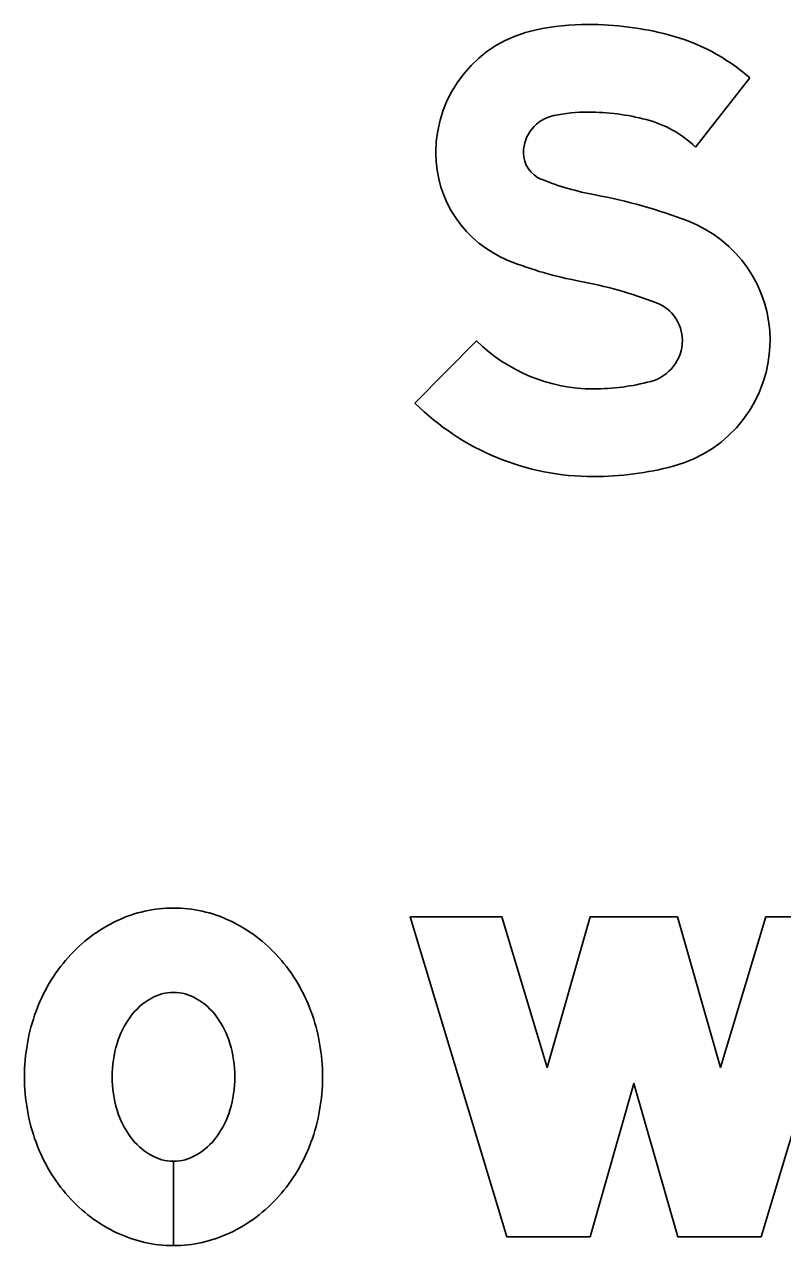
# Model space of a CAD drawing. Extents: x 1806251 to 1809821, y 414895 to 422886.
# Drawn here: x 1809677.7605 to 1809678.0372, y 415242.3778 to 415242.8235 of the extents above; entities that cross this region are included whole.
import ezdxf

# ---------------------------------------------------------------- set-up
doc = ezdxf.new("R2010")
doc.units = 0
for name, color, linetype in [('GSBWFILL', 7, 'Continuous'), ('GSCOLORFILL', 7, 'Continuous'), ('GSOUTLINE', 7, 'Continuous')]:
    doc.layers.add(name, color=color, linetype=linetype)

msp = doc.modelspace()

# ---------------------------------------------------------------- linework, layer by layer
at = {"layer": 'GSBWFILL'}
for p, q in [((1809677.81495, 415242.4086), (1809677.81495, 415242.3778)), ((1809677.81496, 415242.3778), (1809677.81496, 415242.4086))]:
    msp.add_line(p, q, dxfattribs=at)
for points in [[(1809678.00546, 415242.77877), (1809678.02525, 415242.80402)], [(1809677.92558, 415242.70802), (1809677.90305, 415242.68529)]]:
    msp.add_lwpolyline(points, dxfattribs=at)
msp.add_lwpolyline([(1809678.06455, 415242.4978), (1809678.02935, 415242.381), (1809677.99895, 415242.381), (1809677.98295, 415242.437), (1809677.96695, 415242.381), (1809677.93655, 415242.381), (1809677.90135, 415242.4978), (1809677.93477, 415242.4978), (1809677.95134, 415242.44283), (1809677.96704, 415242.4978), (1809677.99886, 415242.4978), (1809678.01456, 415242.44283), (1809678.03113, 415242.4978)], close=True, dxfattribs=at)
for centre, major_axis, ratio, start_param, end_param in [((1809677.9565, 415242.77669), (0, 0.04583), 0.999997, 0.202758, 1.570796), ((1809677.96625, 415242.72927), (0, 0.09425), 0.999997, 0, 0.202758), ((1809677.96625, 415242.70794), (0, 0.11558), 0.999997, 6.026234, 6.283185), ((1809677.97697, 415242.74876), (0, 0.07338), 0.999997, 5.565152, 6.026234), ((1809677.9565, 415242.77669), (0, 0.01383), 0.999997, 0.202758, 1.570796), ((1809677.96625, 415242.72927), (0, 0.06225), 0.999997, 0, 0.202758), ((1809677.96625, 415242.70794), (0, 0.08358), 0.999997, 6.026234, 6.283185), ((1809677.97697, 415242.74876), (0, 0.04138), 0.999997, 5.523837, 6.026234), ((1809677.95312, 415242.77669), (0, 0.04246), 0.999997, 1.570796, 2.761249), ((1809677.95312, 415242.77669), (0, 0.01046), 0.999997, 1.570796, 2.761249), ((1809677.98799, 415242.86391), (0, 0.10439), 0.999997, 2.761249, 2.95744), ((1809677.93321, 415242.56979), (0, 0.19479), 0.999997, 5.918637, 6.099033), ((1809677.98604, 415242.70823), (0, 0.04661), 0.999997, 4.712389, 5.918637), ((1809677.98799, 415242.86391), (0, 0.13639), 0.999997, 2.761249, 2.95744), ((1809677.93321, 415242.56979), (0, 0.16279), 0.999997, 5.918637, 6.099033), ((1809677.98604, 415242.70823), (0, 0.01461), 0.999997, 4.712389, 5.918637), ((1809677.96819, 415242.75101), (0, 0.06053), 0.999997, 2.360607, 3.141593), ((1809677.98512, 415242.70823), (0, 0.01553), 0.999997, 3.401517, 4.712389), ((1809677.98512, 415242.70823), (0, 0.04753), 0.999997, 3.401517, 4.712389), ((1809677.96819, 415242.77187), (0, 0.08139), 0.999997, 3.141593, 3.401517), ((1809677.96819, 415242.75101), (0, 0.09253), 0.999997, 2.360607, 3.141593), ((1809677.96819, 415242.77187), (0, 0.11339), 0.999997, 3.141593, 3.401517), ((1809677.81495, 415242.45278), (0, 0.04822), 0.999994, 0, 0.438571), ((1809677.81495, 415242.45278), (0, 0.04822), 0.999994, 5.844614, 6.283185), ((1809677.81799, 415242.4463), (0, 0.05537), 0.999994, 0.438571, 0.847388), ((1809677.81191, 415242.4463), (0, 0.05537), 0.999994, 5.435798, 5.844614), ((1809677.82273, 415242.44212), (0, 0.0617), 0.999994, 0.847388, 1.220117), ((1809677.80717, 415242.44212), (0, 0.0617), 0.999994, 5.063069, 5.435798), ((1809677.81495, 415242.45368), (0, 0.01652), 0.999994, 0, 0.517724), ((1809677.81495, 415242.45368), (0, 0.01652), 0.999994, 5.765461, 6.283185), ((1809677.81886, 415242.44682), (0, 0.02442), 0.999994, 0.517724, 0.942), ((1809677.81104, 415242.44682), (0, 0.02442), 0.999994, 5.341185, 5.765461), ((1809677.83016, 415242.4394), (0, 0.06961), 0.999994, 1.220117, 1.570796), ((1809677.82503, 415242.44233), (0, 0.03204), 0.999994, 0.942, 1.278197), ((1809677.80487, 415242.44233), (0, 0.03204), 0.999994, 5.004989, 5.341185), ((1809677.79974, 415242.4394), (0, 0.06961), 0.999994, 4.712389, 5.063069), ((1809677.83476, 415242.4394), (0, 0.04221), 0.999994, 1.278197, 1.570796), ((1809677.79514, 415242.4394), (0, 0.04221), 0.999994, 4.712389, 5.004989), ((1809677.83016, 415242.4394), (0, 0.06961), 0.999994, 1.570796, 1.921476), ((1809677.83476, 415242.4394), (0, 0.04221), 0.999994, 1.570796, 1.863396), ((1809677.79514, 415242.4394), (0, 0.04221), 0.999994, 4.419789, 4.712389), ((1809677.79974, 415242.4394), (0, 0.06961), 0.999994, 4.361709, 4.712389), ((1809677.82503, 415242.43647), (0, 0.03204), 0.999994, 1.863396, 2.199593), ((1809677.80487, 415242.43647), (0, 0.03204), 0.999994, 4.083593, 4.419789), ((1809677.81886, 415242.43198), (0, 0.02442), 0.999994, 2.199593, 2.623869), ((1809677.81104, 415242.43198), (0, 0.02442), 0.999994, 3.659317, 4.083593), ((1809677.82273, 415242.43668), (0, 0.0617), 0.999994, 1.921476, 2.294205), ((1809677.80717, 415242.43668), (0, 0.0617), 0.999994, 3.98898, 4.361709), ((1809677.81495, 415242.42512), (0, 0.01652), 0.999994, 2.623869, 3.141593), ((1809677.81495, 415242.42512), (0, 0.01652), 0.999994, 3.142077, 3.659317), ((1809677.81799, 415242.4325), (0, 0.05537), 0.999994, 2.294205, 2.703022), ((1809677.81191, 415242.4325), (0, 0.05537), 0.999994, 3.580164, 3.98898), ((1809677.81495, 415242.42602), (0, 0.04822), 0.999994, 2.703022, 3.141593), ((1809677.81495, 415242.42602), (0, 0.04822), 0.999994, 3.141759, 3.580164)]:
    msp.add_ellipse(centre, major_axis=major_axis, ratio=ratio, start_param=start_param, end_param=end_param, dxfattribs=at)
at = {"layer": 'GSCOLORFILL'}
for p, q in [((1809677.81495, 415242.4086), (1809677.81495, 415242.3778)), ((1809677.81496, 415242.3778), (1809677.81496, 415242.4086))]:
    msp.add_line(p, q, dxfattribs=at)
for points in [[(1809678.00546, 415242.77877), (1809678.02525, 415242.80402)], [(1809677.92558, 415242.70802), (1809677.90305, 415242.68529)]]:
    msp.add_lwpolyline(points, dxfattribs=at)
msp.add_lwpolyline([(1809678.06455, 415242.4978), (1809678.02935, 415242.381), (1809677.99895, 415242.381), (1809677.98295, 415242.437), (1809677.96695, 415242.381), (1809677.93655, 415242.381), (1809677.90135, 415242.4978), (1809677.93477, 415242.4978), (1809677.95134, 415242.44283), (1809677.96704, 415242.4978), (1809677.99886, 415242.4978), (1809678.01456, 415242.44283), (1809678.03113, 415242.4978)], close=True, dxfattribs=at)
for centre, major_axis, ratio, start_param, end_param in [((1809677.9565, 415242.77669), (0, 0.04583), 0.999997, 0.202758, 1.570796), ((1809677.96625, 415242.72927), (0, 0.09425), 0.999997, 0, 0.202758), ((1809677.96625, 415242.70794), (0, 0.11558), 0.999997, 6.026234, 6.283185), ((1809677.97697, 415242.74876), (0, 0.07338), 0.999997, 5.565152, 6.026234), ((1809677.9565, 415242.77669), (0, 0.01383), 0.999997, 0.202758, 1.570796), ((1809677.96625, 415242.72927), (0, 0.06225), 0.999997, 0, 0.202758), ((1809677.96625, 415242.70794), (0, 0.08358), 0.999997, 6.026234, 6.283185), ((1809677.97697, 415242.74876), (0, 0.04138), 0.999997, 5.523837, 6.026234), ((1809677.95312, 415242.77669), (0, 0.04246), 0.999997, 1.570796, 2.761249), ((1809677.95312, 415242.77669), (0, 0.01046), 0.999997, 1.570796, 2.761249), ((1809677.98799, 415242.86391), (0, 0.10439), 0.999997, 2.761249, 2.95744), ((1809677.93321, 415242.56979), (0, 0.19479), 0.999997, 5.918637, 6.099033), ((1809677.98604, 415242.70823), (0, 0.04661), 0.999997, 4.712389, 5.918637), ((1809677.98799, 415242.86391), (0, 0.13639), 0.999997, 2.761249, 2.95744), ((1809677.93321, 415242.56979), (0, 0.16279), 0.999997, 5.918637, 6.099033), ((1809677.98604, 415242.70823), (0, 0.01461), 0.999997, 4.712389, 5.918637), ((1809677.96819, 415242.75101), (0, 0.06053), 0.999997, 2.360607, 3.141593), ((1809677.98512, 415242.70823), (0, 0.01553), 0.999997, 3.401517, 4.712389), ((1809677.98512, 415242.70823), (0, 0.04753), 0.999997, 3.401517, 4.712389), ((1809677.96819, 415242.77187), (0, 0.08139), 0.999997, 3.141593, 3.401517), ((1809677.96819, 415242.75101), (0, 0.09253), 0.999997, 2.360607, 3.141593), ((1809677.96819, 415242.77187), (0, 0.11339), 0.999997, 3.141593, 3.401517), ((1809677.81495, 415242.45278), (0, 0.04822), 0.999994, 0, 0.438571), ((1809677.81495, 415242.45278), (0, 0.04822), 0.999994, 5.844614, 6.283185), ((1809677.81799, 415242.4463), (0, 0.05537), 0.999994, 0.438571, 0.847388), ((1809677.81191, 415242.4463), (0, 0.05537), 0.999994, 5.435798, 5.844614), ((1809677.82273, 415242.44212), (0, 0.0617), 0.999994, 0.847388, 1.220117), ((1809677.80717, 415242.44212), (0, 0.0617), 0.999994, 5.063069, 5.435798), ((1809677.81495, 415242.45368), (0, 0.01652), 0.999994, 0, 0.517724), ((1809677.81495, 415242.45368), (0, 0.01652), 0.999994, 5.765461, 6.283185), ((1809677.81886, 415242.44682), (0, 0.02442), 0.999994, 0.517724, 0.942), ((1809677.81104, 415242.44682), (0, 0.02442), 0.999994, 5.341185, 5.765461), ((1809677.83016, 415242.4394), (0, 0.06961), 0.999994, 1.220117, 1.570796), ((1809677.82503, 415242.44233), (0, 0.03204), 0.999994, 0.942, 1.278197), ((1809677.80487, 415242.44233), (0, 0.03204), 0.999994, 5.004989, 5.341185), ((1809677.79974, 415242.4394), (0, 0.06961), 0.999994, 4.712389, 5.063069), ((1809677.83476, 415242.4394), (0, 0.04221), 0.999994, 1.278197, 1.570796), ((1809677.79514, 415242.4394), (0, 0.04221), 0.999994, 4.712389, 5.004989), ((1809677.83016, 415242.4394), (0, 0.06961), 0.999994, 1.570796, 1.921476), ((1809677.83476, 415242.4394), (0, 0.04221), 0.999994, 1.570796, 1.863396), ((1809677.79514, 415242.4394), (0, 0.04221), 0.999994, 4.419789, 4.712389), ((1809677.79974, 415242.4394), (0, 0.06961), 0.999994, 4.361709, 4.712389), ((1809677.82503, 415242.43647), (0, 0.03204), 0.999994, 1.863396, 2.199593), ((1809677.80487, 415242.43647), (0, 0.03204), 0.999994, 4.083593, 4.419789), ((1809677.81886, 415242.43198), (0, 0.02442), 0.999994, 2.199593, 2.623869), ((1809677.81104, 415242.43198), (0, 0.02442), 0.999994, 3.659317, 4.083593), ((1809677.82273, 415242.43668), (0, 0.0617), 0.999994, 1.921476, 2.294205), ((1809677.80717, 415242.43668), (0, 0.0617), 0.999994, 3.98898, 4.361709), ((1809677.81495, 415242.42512), (0, 0.01652), 0.999994, 2.623869, 3.141593), ((1809677.81495, 415242.42512), (0, 0.01652), 0.999994, 3.142077, 3.659317), ((1809677.81799, 415242.4325), (0, 0.05537), 0.999994, 2.294205, 2.703022), ((1809677.81191, 415242.4325), (0, 0.05537), 0.999994, 3.580164, 3.98898), ((1809677.81495, 415242.42602), (0, 0.04822), 0.999994, 2.703022, 3.141593), ((1809677.81495, 415242.42602), (0, 0.04822), 0.999994, 3.141759, 3.580164)]:
    msp.add_ellipse(centre, major_axis=major_axis, ratio=ratio, start_param=start_param, end_param=end_param, dxfattribs=at)
at = {"layer": 'GSOUTLINE'}
for points in [[(1809678.00546, 415242.77877), (1809678.02525, 415242.80402)], [(1809677.92558, 415242.70802), (1809677.90305, 415242.68529)]]:
    msp.add_lwpolyline(points, dxfattribs=at)
msp.add_lwpolyline([(1809678.06455, 415242.4978), (1809678.02935, 415242.381), (1809677.99895, 415242.381), (1809677.98295, 415242.437), (1809677.96695, 415242.381), (1809677.93655, 415242.381), (1809677.90135, 415242.4978), (1809677.93477, 415242.4978), (1809677.95134, 415242.44283), (1809677.96704, 415242.4978), (1809677.99886, 415242.4978), (1809678.01456, 415242.44283), (1809678.03113, 415242.4978)], close=True, dxfattribs=at)
for centre, major_axis, ratio, start_param, end_param in [((1809677.9565, 415242.77669), (0, 0.04583), 0.999997, 0.202758, 1.570796), ((1809677.96625, 415242.72927), (0, 0.09425), 0.999997, 0, 0.202758), ((1809677.96625, 415242.70794), (0, 0.11558), 0.999997, 6.026234, 6.283185), ((1809677.97697, 415242.74876), (0, 0.07338), 0.999997, 5.565152, 6.026234), ((1809677.9565, 415242.77669), (0, 0.01383), 0.999997, 0.202758, 1.570796), ((1809677.96625, 415242.72927), (0, 0.06225), 0.999997, 0, 0.202758), ((1809677.96625, 415242.70794), (0, 0.08358), 0.999997, 6.026234, 6.283185), ((1809677.97697, 415242.74876), (0, 0.04138), 0.999997, 5.523837, 6.026234), ((1809677.95312, 415242.77669), (0, 0.04246), 0.999997, 1.570796, 2.761249), ((1809677.95312, 415242.77669), (0, 0.01046), 0.999997, 1.570796, 2.761249), ((1809677.98799, 415242.86391), (0, 0.10439), 0.999997, 2.761249, 2.95744), ((1809677.93321, 415242.56979), (0, 0.19479), 0.999997, 5.918637, 6.099033), ((1809677.98604, 415242.70823), (0, 0.04661), 0.999997, 4.712389, 5.918637), ((1809677.98799, 415242.86391), (0, 0.13639), 0.999997, 2.761249, 2.95744), ((1809677.93321, 415242.56979), (0, 0.16279), 0.999997, 5.918637, 6.099033), ((1809677.98604, 415242.70823), (0, 0.01461), 0.999997, 4.712389, 5.918637), ((1809677.96819, 415242.75101), (0, 0.06053), 0.999997, 2.360607, 3.141593), ((1809677.98512, 415242.70823), (0, 0.01553), 0.999997, 3.401517, 4.712389), ((1809677.98512, 415242.70823), (0, 0.04753), 0.999997, 3.401517, 4.712389), ((1809677.96819, 415242.77187), (0, 0.08139), 0.999997, 3.141593, 3.401517), ((1809677.96819, 415242.75101), (0, 0.09253), 0.999997, 2.360607, 3.141593), ((1809677.96819, 415242.77187), (0, 0.11339), 0.999997, 3.141593, 3.401517), ((1809677.81495, 415242.45278), (0, 0.04822), 0.999994, 0, 0.438571), ((1809677.81495, 415242.45278), (0, 0.04822), 0.999994, 5.844614, 6.283185), ((1809677.81799, 415242.4463), (0, 0.05537), 0.999994, 0.438571, 0.847388), ((1809677.81191, 415242.4463), (0, 0.05537), 0.999994, 5.435798, 5.844614), ((1809677.82273, 415242.44212), (0, 0.0617), 0.999994, 0.847388, 1.220117), ((1809677.80717, 415242.44212), (0, 0.0617), 0.999994, 5.063069, 5.435798), ((1809677.81495, 415242.45368), (0, 0.01652), 0.999994, 0, 0.517724), ((1809677.81495, 415242.45368), (0, 0.01652), 0.999994, 5.765461, 6.283185), ((1809677.81886, 415242.44682), (0, 0.02442), 0.999994, 0.517724, 0.942), ((1809677.81104, 415242.44682), (0, 0.02442), 0.999994, 5.341185, 5.765461), ((1809677.83016, 415242.4394), (0, 0.06961), 0.999994, 1.220117, 1.570796), ((1809677.82503, 415242.44233), (0, 0.03204), 0.999994, 0.942, 1.278197), ((1809677.80487, 415242.44233), (0, 0.03204), 0.999994, 5.004989, 5.341185), ((1809677.79974, 415242.4394), (0, 0.06961), 0.999994, 4.712389, 5.063069), ((1809677.83476, 415242.4394), (0, 0.04221), 0.999994, 1.278197, 1.570796), ((1809677.79514, 415242.4394), (0, 0.04221), 0.999994, 4.712389, 5.004989), ((1809677.83016, 415242.4394), (0, 0.06961), 0.999994, 1.570796, 1.921476), ((1809677.83476, 415242.4394), (0, 0.04221), 0.999994, 1.570796, 1.863396), ((1809677.79514, 415242.4394), (0, 0.04221), 0.999994, 4.419789, 4.712389), ((1809677.79974, 415242.4394), (0, 0.06961), 0.999994, 4.361709, 4.712389), ((1809677.82503, 415242.43647), (0, 0.03204), 0.999994, 1.863396, 2.199593), ((1809677.80487, 415242.43647), (0, 0.03204), 0.999994, 4.083593, 4.419789), ((1809677.81886, 415242.43198), (0, 0.02442), 0.999994, 2.199593, 2.623869), ((1809677.81104, 415242.43198), (0, 0.02442), 0.999994, 3.659317, 4.083593), ((1809677.82273, 415242.43668), (0, 0.0617), 0.999994, 1.921476, 2.294205), ((1809677.80717, 415242.43668), (0, 0.0617), 0.999994, 3.98898, 4.361709), ((1809677.81495, 415242.42512), (0, 0.01652), 0.999994, 2.623869, 3.141593), ((1809677.81495, 415242.42512), (0, 0.01652), 0.999994, 3.141593, 3.659317), ((1809677.81799, 415242.4325), (0, 0.05537), 0.999994, 2.294205, 2.703022), ((1809677.81191, 415242.4325), (0, 0.05537), 0.999994, 3.580164, 3.98898), ((1809677.81495, 415242.42602), (0, 0.04822), 0.999994, 2.703022, 3.141593), ((1809677.81495, 415242.42602), (0, 0.04822), 0.999994, 3.141593, 3.580164)]:
    msp.add_ellipse(centre, major_axis=major_axis, ratio=ratio, start_param=start_param, end_param=end_param, dxfattribs=at)

doc.saveas('drawing.dxf')
